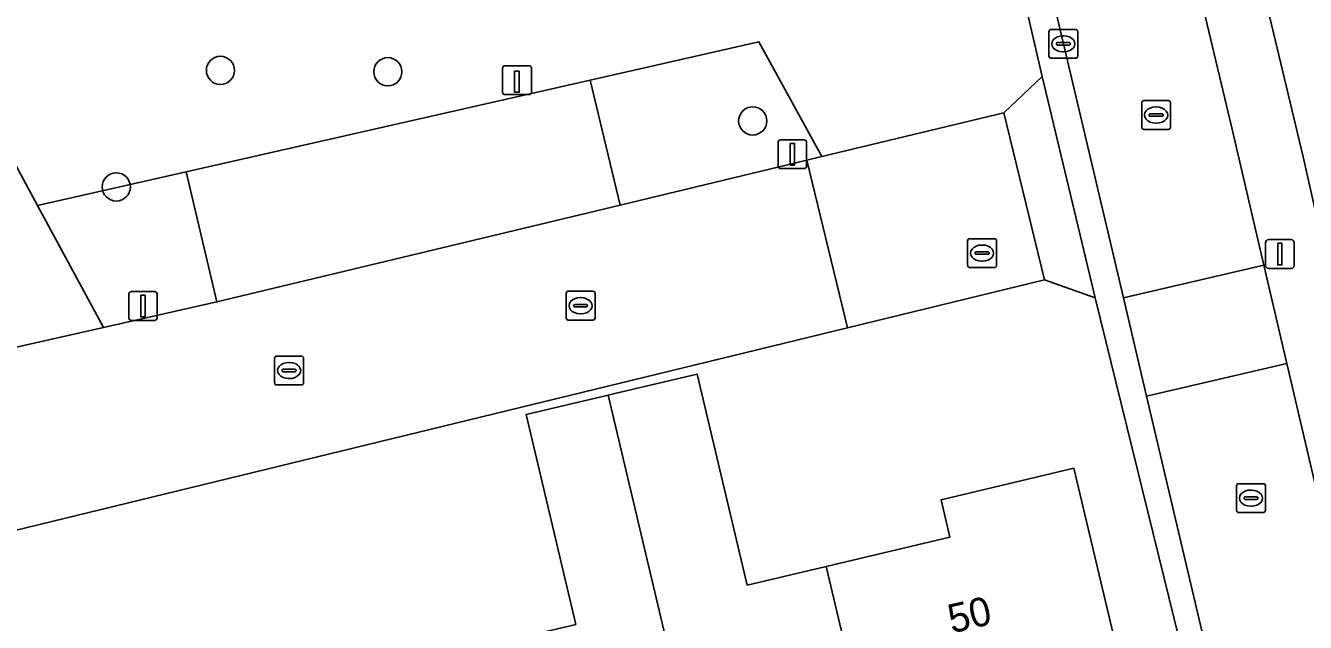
# Model space of a CAD drawing. Extents: x 158455 to 159797, y 387218 to 388672.
# Drawn here: x 159208.12 to 159252.49, y 388402.51 to 388423.21 of the extents above; entities that cross this region are included whole.
import ezdxf

# ---------------------------------------------------------------- set-up
doc = ezdxf.new("R2010")
doc.units = 0
for name, color, linetype in [('IMGEO_Boom', 7, 'Continuous'), ('IMGEO_Brandkraan', 7, 'Continuous'), ('IMGEO_Erf', 7, 'Continuous'), ('IMGEO_Groenvoorziening', 7, 'Continuous'), ('IMGEO_Kolk', 7, 'Continuous'), ('IMGEO_Laadpaal', 7, 'Continuous'), ('IMGEO_Lichtmast', 7, 'Continuous'), ('IMGEO_Pand', 7, 'Continuous'), ('IMGEO_Pand_nummerreeks', 7, 'Continuous'), ('IMGEO_Parkeervlak_open', 7, 'Continuous'), ('IMGEO_Rijbaan_lokaal_open', 7, 'Continuous'), ('IMGEO_Rioolput', 7, 'Continuous'), ('IMGEO_Voetpad_halfverhard', 7, 'Continuous'), ('IMGEO_Voetpad_open', 7, 'Continuous')]:
    doc.layers.add(name, color=color, linetype=linetype)

msp = doc.modelspace()

# ---------------------------------------------------------------- linework, layer by layer
at = {"layer": 'IMGEO_Boom'}
for centre in [(159214.873, 388421.653), (159220.677, 388421.606), (159233.331, 388419.898), (159211.262, 388417.611)]:
    msp.add_circle(centre, 0.489, dxfattribs=at)
at = {"layer": 'IMGEO_Brandkraan'}
for p, q in [((159240.783, 388414.89), (159240.783, 388415.742)), ((159240.858, 388415.816), (159241.71, 388415.816)), ((159241.784, 388415.742), (159241.784, 388414.89)), ((159241.042, 388415.31), (159241.042, 388415.322)), ((159241.48, 388415.273), (159241.082, 388415.273)), ((159241.085, 388415.359), (159241.483, 388415.359)), ((159241.271, 388415.596), (159241.296, 388415.596)), ((159241.526, 388415.322), (159241.526, 388415.31)), ((159241.294, 388415.036), (159241.269, 388415.036)), ((159241.71, 388414.816), (159240.858, 388414.816))]:
    msp.add_line(p, q, dxfattribs=at)
for points in [[(159240.783, 388414.89), (159240.783, 388415.742)], [(159240.858, 388415.816), (159241.71, 388415.816)], [(159241.784, 388415.742), (159241.784, 388414.89)], [(159241.71, 388414.816), (159240.858, 388414.816)]]:
    msp.add_lwpolyline(points, dxfattribs=at)
for centre, radius, start, end in [((159240.86, 388415.74), 0.0765, 91.552, 178.448), ((159240.86, 388415.74), 0.0765, 91.552, 178.448), ((159241.708, 388415.74), 0.0765, 1.552, 88.448), ((159241.708, 388415.74), 0.0765, 1.552, 88.448), ((159241.082, 388415.319), 0.0403, 85.8775, 175.7526), ((159241.079, 388415.309), 0.0366, 178.938, 274.7102), ((159241.483, 388415.316), 0.043, 264.8664, 352.4533), ((159241.487, 388415.321), 0.0386, 1.7309, 96.639), ((159240.86, 388414.892), 0.0765, 181.552, 268.448), ((159240.86, 388414.892), 0.0765, 181.552, 268.448), ((159241.708, 388414.892), 0.0765, 271.552, 358.448), ((159241.708, 388414.892), 0.0765, 271.552, 358.448)]:
    msp.add_arc(centre, radius, start, end, dxfattribs=at)
for centre, major_axis, ratio, start_param, end_param in [((159241.27, 388415.316), (-0.387, 0.002), 0.722429, 4.712389, 7.853982), ((159241.295, 388415.316), (-0.39, 0.002), 0.717154, 1.570796, 4.712389)]:
    msp.add_ellipse(centre, major_axis=major_axis, ratio=ratio, start_param=start_param, end_param=end_param, dxfattribs=at)
at = {"layer": 'IMGEO_Erf'}
for points in [[(159253.121, 388450.978), (159251.814, 388450.667), (159250.078, 388449.742), (159249.58, 388448.893), (159246.639, 388448.193), (159245.474, 388447.916), (159246.896, 388441.962), (159248.282, 388436.144), (159249.654, 388430.398), (159251, 388424.606), (159252.421, 388418.649), (159254.618, 388408.899)], [(159208.719, 388376.736), (159220.66, 388379.565), (159219.897, 388382.72), (159222.412, 388383.328), (159225.964, 388384.187), (159226.734, 388381.003), (159232.318, 388382.325), (159231.554, 388385.484), (159234.069, 388386.092), (159237.621, 388386.951), (159238.392, 388383.763), (159246.75, 388385.741), (159244.288, 388396.18), (159244.996, 388396.357), (159249.225, 388397.414), (159245.201, 388413.765), (159243.448, 388414.386), (159236.618, 388412.724), (159207.701, 388405.687)], [(159227.192, 388402.438), (159225.47, 388409.715), (159228.319, 388410.39), (159228.545, 388410.443), (159231.407, 388411.12), (159233.141, 388403.801), (159235.881, 388404.45), (159240.166, 388405.466), (159239.859, 388406.761), (159244.465, 388407.853), (159246.162, 388400.696)]]:
    msp.add_lwpolyline(points, dxfattribs=at)
at = {"layer": 'IMGEO_Groenvoorziening'}
msp.add_lwpolyline([(159194.326, 388445.066), (159202.355, 388466.514), (159212.65, 388468.406), (159215.591, 388456.232), (159209.162, 388439.06), (159216.429, 388441.835), (159217.216, 388439.693), (159220.701, 388430.202), (159209.117, 388425.778), (159205.039, 388436.882), (159196.013, 388440.394), (159196.617, 388438.967), (159206.577, 388420.577), (159208.532, 388416.967), (159213.687, 388418.136), (159227.696, 388421.312), (159233.546, 388422.638), (159235.726, 388418.662), (159242.038, 388420.18), (159243.369, 388421.445), (159240.267, 388434.82)], dxfattribs=at)
for points in [[(159233.546, 388422.638), (159227.696, 388421.312), (159228.738, 388416.981), (159235.204, 388418.536), (159235.726, 388418.662)], [(159210.822, 388412.739), (159214.75, 388413.625), (159213.687, 388418.136), (159208.532, 388416.967)]]:
    msp.add_lwpolyline(points, close=True, dxfattribs=at)
at = {"layer": 'IMGEO_Kolk'}
for p, q in [((159243.601, 388422.148), (159243.601, 388423)), ((159243.676, 388423.074), (159244.528, 388423.074)), ((159244.089, 388422.854), (159244.114, 388422.854)), ((159244.602, 388423), (159244.602, 388422.148)), ((159243.86, 388422.568), (159243.86, 388422.58)), ((159244.298, 388422.531), (159243.9, 388422.531)), ((159243.903, 388422.617), (159244.301, 388422.617)), ((159244.344, 388422.58), (159244.344, 388422.568)), ((159244.528, 388422.074), (159243.676, 388422.074)), ((159244.112, 388422.294), (159244.087, 388422.294)), ((159226.936, 388413.992), (159227.788, 388413.992)), ((159226.861, 388413.066), (159226.861, 388413.918)), ((159227.12, 388413.486), (159227.12, 388413.498)), ((159227.163, 388413.535), (159227.561, 388413.535)), ((159227.349, 388413.772), (159227.374, 388413.772)), ((159227.604, 388413.498), (159227.604, 388413.486)), ((159227.862, 388413.918), (159227.862, 388413.066)), ((159227.558, 388413.449), (159227.16, 388413.449)), ((159227.372, 388413.212), (159227.347, 388413.212)), ((159227.788, 388412.992), (159226.936, 388412.992)), ((159216.828, 388411.742), (159217.68, 388411.742)), ((159216.753, 388410.816), (159216.753, 388411.668)), ((159217.055, 388411.285), (159217.453, 388411.285)), ((159217.241, 388411.522), (159217.266, 388411.522)), ((159217.754, 388411.668), (159217.754, 388410.816)), ((159217.012, 388411.236), (159217.012, 388411.248)), ((159217.45, 388411.199), (159217.052, 388411.199)), ((159217.264, 388410.962), (159217.239, 388410.962)), ((159217.496, 388411.248), (159217.496, 388411.236)), ((159217.68, 388410.742), (159216.828, 388410.742))]:
    msp.add_line(p, q, dxfattribs=at)
for points in [[(159243.601, 388422.148), (159243.601, 388423)], [(159243.676, 388423.074), (159244.528, 388423.074)], [(159244.602, 388423), (159244.602, 388422.148)], [(159244.528, 388422.074), (159243.676, 388422.074)], [(159226.936, 388413.992), (159227.788, 388413.992)], [(159226.861, 388413.066), (159226.861, 388413.918)], [(159227.862, 388413.918), (159227.862, 388413.066)], [(159227.788, 388412.992), (159226.936, 388412.992)], [(159216.828, 388411.742), (159217.68, 388411.742)], [(159216.753, 388410.816), (159216.753, 388411.668)], [(159217.754, 388411.668), (159217.754, 388410.816)], [(159217.68, 388410.742), (159216.828, 388410.742)]]:
    msp.add_lwpolyline(points, dxfattribs=at)
for centre, radius, start, end in [((159243.678, 388422.998), 0.0765, 91.552, 178.448), ((159243.678, 388422.998), 0.0765, 91.552, 178.448), ((159244.526, 388422.998), 0.0765, 1.552, 88.448), ((159244.526, 388422.998), 0.0765, 1.552, 88.448), ((159243.9, 388422.577), 0.0403, 85.8775, 175.7526), ((159243.897, 388422.567), 0.0366, 178.938, 274.7102), ((159244.301, 388422.574), 0.043, 264.8664, 352.4533), ((159244.305, 388422.579), 0.0386, 1.7309, 96.639), ((159243.678, 388422.15), 0.0765, 181.552, 268.448), ((159243.678, 388422.15), 0.0765, 181.552, 268.448), ((159244.526, 388422.15), 0.0765, 271.552, 358.448), ((159244.526, 388422.15), 0.0765, 271.552, 358.448), ((159226.938, 388413.916), 0.0765, 91.552, 178.448), ((159226.938, 388413.916), 0.0765, 91.552, 178.448), ((159227.786, 388413.916), 0.0765, 1.552, 88.448), ((159227.786, 388413.916), 0.0765, 1.552, 88.448), ((159227.16, 388413.495), 0.0403, 85.8775, 175.7526), ((159227.565, 388413.497), 0.0386, 1.7309, 96.639), ((159226.938, 388413.068), 0.0765, 181.552, 268.448), ((159226.938, 388413.068), 0.0765, 181.552, 268.448), ((159227.157, 388413.485), 0.0366, 178.938, 274.7102), ((159227.561, 388413.492), 0.043, 264.8664, 352.4533), ((159227.786, 388413.068), 0.0765, 271.552, 358.448), ((159227.786, 388413.068), 0.0765, 271.552, 358.448), ((159216.83, 388411.666), 0.0765, 91.552, 178.448), ((159216.83, 388411.666), 0.0765, 91.552, 178.448), ((159217.678, 388411.666), 0.0765, 1.552, 88.448), ((159217.678, 388411.666), 0.0765, 1.552, 88.448), ((159217.052, 388411.245), 0.0403, 85.8775, 175.7526), ((159217.457, 388411.247), 0.0386, 1.7309, 96.639), ((159217.049, 388411.235), 0.0366, 178.938, 274.7102), ((159217.453, 388411.242), 0.043, 264.8664, 352.4533), ((159216.83, 388410.818), 0.0765, 181.552, 268.448), ((159216.83, 388410.818), 0.0765, 181.552, 268.448), ((159217.678, 388410.818), 0.0765, 271.552, 358.448), ((159217.678, 388410.818), 0.0765, 271.552, 358.448)]:
    msp.add_arc(centre, radius, start, end, dxfattribs=at)
for centre, major_axis, ratio, start_param, end_param in [((159244.088, 388422.574), (-0.387, 0.002), 0.722429, 4.712389, 7.853982), ((159244.113, 388422.574), (-0.39, 0.002), 0.717154, 1.570796, 4.712389), ((159227.348, 388413.492), (-0.387, 0.002), 0.722429, 4.712389, 7.853982), ((159227.373, 388413.492), (-0.39, 0.002), 0.717154, 1.570796, 4.712389), ((159217.24, 388411.242), (-0.387, 0.002), 0.722429, 4.712389, 7.853982), ((159217.265, 388411.242), (-0.39, 0.002), 0.717154, 1.570796, 4.712389)]:
    msp.add_ellipse(centre, major_axis=major_axis, ratio=ratio, start_param=start_param, end_param=end_param, dxfattribs=at)
at = {"layer": 'IMGEO_Laadpaal'}
for p, q in [((159224.659, 388421.728), (159224.659, 388420.887)), ((159224.659, 388421.728), (159224.659, 388420.887)), ((159225.575, 388421.812), (159224.734, 388421.812)), ((159225.575, 388421.812), (159224.734, 388421.812)), ((159225.659, 388420.896), (159225.659, 388421.737)), ((159225.659, 388420.896), (159225.659, 388421.737)), ((159224.743, 388420.812), (159225.584, 388420.812)), ((159224.743, 388420.812), (159225.584, 388420.812))]:
    msp.add_line(p, q, dxfattribs=at)
msp.add_lwpolyline([(159225.074, 388421.625), (159225.234, 388421.625), (159225.234, 388420.892), (159225.074, 388420.892), (159225.074, 388421.625)], dxfattribs=at)
for centre, start, end in [((159224.737, 388421.734), 92.4484, 184.2845), ((159224.737, 388421.734), 92.4484, 184.2845), ((159225.581, 388421.734), 2.4484, 94.2845), ((159225.581, 388421.734), 2.4484, 94.2845), ((159224.737, 388420.89), 182.4484, 274.2845), ((159224.737, 388420.89), 182.4484, 274.2845), ((159225.581, 388420.89), 272.4484, 4.2845), ((159225.581, 388420.89), 272.4484, 4.2845)]:
    msp.add_arc(centre, 0.0779, start, end, dxfattribs=at)
at = {"layer": 'IMGEO_Lichtmast'}
for p, q in [((159234.21, 388418.345), (159234.21, 388419.145)), ((159234.21, 388419.145), (159234.21, 388418.345)), ((159234.31, 388419.245), (159235.1, 388419.245)), ((159235.1, 388419.245), (159234.31, 388419.245)), ((159235.2, 388419.145), (159235.2, 388418.345)), ((159235.2, 388418.345), (159235.2, 388419.145)), ((159235.1, 388418.245), (159234.31, 388418.245)), ((159234.31, 388418.245), (159235.1, 388418.245)), ((159251.213, 388415.783), (159252.003, 388415.783)), ((159252.003, 388415.783), (159251.213, 388415.783)), ((159251.113, 388414.883), (159251.113, 388415.683)), ((159251.113, 388415.683), (159251.113, 388414.883)), ((159252.103, 388415.683), (159252.103, 388414.883)), ((159252.103, 388414.883), (159252.103, 388415.683)), ((159252.003, 388414.783), (159251.213, 388414.783)), ((159251.213, 388414.783), (159252.003, 388414.783)), ((159211.792, 388413.981), (159212.582, 388413.981)), ((159212.582, 388413.981), (159211.792, 388413.981)), ((159211.692, 388413.081), (159211.692, 388413.881)), ((159211.692, 388413.881), (159211.692, 388413.081)), ((159212.682, 388413.881), (159212.682, 388413.081)), ((159212.682, 388413.081), (159212.682, 388413.881)), ((159212.582, 388412.981), (159211.792, 388412.981)), ((159211.792, 388412.981), (159212.582, 388412.981))]:
    msp.add_line(p, q, dxfattribs=at)
for points in [[(159234.63, 388419.12), (159234.78, 388419.12), (159234.78, 388418.37), (159234.63, 388418.37), (159234.63, 388419.12)], [(159251.533, 388415.658), (159251.683, 388415.658), (159251.683, 388414.908), (159251.533, 388414.908), (159251.533, 388415.658)], [(159212.112, 388413.856), (159212.262, 388413.856), (159212.262, 388413.106), (159212.112, 388413.106), (159212.112, 388413.856)]]:
    msp.add_lwpolyline(points, dxfattribs=at)
for centre, start, end in [((159234.31, 388419.145), 90, 180), ((159234.31, 388419.145), 90, 180), ((159235.1, 388419.145), 0, 90), ((159235.1, 388419.145), 360, 90), ((159234.31, 388418.345), 180, 270), ((159234.31, 388418.345), 180, 270), ((159235.1, 388418.345), 270, 0), ((159235.1, 388418.345), 270, 0), ((159251.213, 388415.683), 90, 180), ((159251.213, 388415.683), 90, 180), ((159252.003, 388415.683), 0, 90), ((159252.003, 388415.683), 360, 90), ((159251.213, 388414.883), 180, 270), ((159251.213, 388414.883), 180, 270), ((159252.003, 388414.883), 270, 0), ((159252.003, 388414.883), 270, 0), ((159211.792, 388413.881), 90, 180), ((159211.792, 388413.881), 90, 180), ((159212.582, 388413.881), 0, 90), ((159212.582, 388413.881), 360, 90), ((159211.792, 388413.081), 180, 270), ((159211.792, 388413.081), 180, 270), ((159212.582, 388413.081), 270, 0), ((159212.582, 388413.081), 270, 0)]:
    msp.add_arc(centre, 0.1, start, end, dxfattribs=at)
at = {"layer": 'IMGEO_Pand'}
for points in [[(159232.072, 388394.532), (159237.901, 388395.914), (159235.881, 388404.45), (159233.141, 388403.801), (159231.407, 388411.12), (159228.545, 388410.443), (159228.319, 388410.39)], [(159232.072, 388394.532), (159228.319, 388410.39), (159225.47, 388409.715), (159227.192, 388402.438), (159224.213, 388401.732), (159226.244, 388393.15)], [(159235.881, 388404.45), (159237.901, 388395.914), (159239.144, 388396.209), (159244.009, 388397.363), (159243.375, 388400.035), (159246.162, 388400.696), (159244.465, 388407.853), (159239.859, 388406.761), (159240.166, 388405.466)]]:
    msp.add_lwpolyline(points, close=True, dxfattribs=at)
at = {"layer": 'IMGEO_Parkeervlak_open'}
msp.add_lwpolyline([(159228.738, 388416.981), (159227.696, 388421.312), (159213.687, 388418.136), (159214.75, 388413.625)], close=True, dxfattribs=at)
at = {"layer": 'IMGEO_Rijbaan_lokaal_open'}
msp.add_lwpolyline([(159241.351, 388434.221), (159246.182, 388413.759), (159251.059, 388414.899), (159249.946, 388419.659), (159246.26, 388435.119)], dxfattribs=at)
for points in [[(159243.369, 388421.445), (159242.038, 388420.18), (159243.448, 388414.386), (159245.201, 388413.765)], [(159235.204, 388418.536), (159236.618, 388412.724), (159243.448, 388414.386), (159242.038, 388420.18), (159235.726, 388418.662)], [(159206.241, 388411.705), (159207.701, 388405.687), (159236.618, 388412.724), (159235.204, 388418.536), (159228.738, 388416.981), (159214.75, 388413.625), (159210.822, 388412.739), (159206.908, 388411.856)], [(159251.856, 388411.49), (159251.059, 388414.899), (159246.182, 388413.759), (159246.986, 388410.352)], [(159255.179, 388397.277), (159251.856, 388411.49), (159246.986, 388410.352), (159253.523, 388382.612), (159258.527, 388383.762)]]:
    msp.add_lwpolyline(points, close=True, dxfattribs=at)
at = {"layer": 'IMGEO_Rioolput'}
for p, q in [((159246.894, 388420.603), (159247.746, 388420.603)), ((159246.819, 388419.677), (159246.819, 388420.529)), ((159247.121, 388420.146), (159247.519, 388420.146)), ((159247.307, 388420.383), (159247.332, 388420.383)), ((159247.82, 388420.529), (159247.82, 388419.677)), ((159247.078, 388420.097), (159247.078, 388420.109)), ((159247.516, 388420.06), (159247.118, 388420.06)), ((159247.33, 388419.823), (159247.305, 388419.823)), ((159247.562, 388420.109), (159247.562, 388420.097)), ((159247.746, 388419.603), (159246.894, 388419.603)), ((159250.182, 388407.319), (159251.034, 388407.319)), ((159250.107, 388406.393), (159250.107, 388407.245)), ((159250.409, 388406.862), (159250.807, 388406.862)), ((159250.595, 388407.099), (159250.62, 388407.099)), ((159251.108, 388407.245), (159251.108, 388406.393)), ((159250.366, 388406.813), (159250.366, 388406.825)), ((159250.804, 388406.776), (159250.406, 388406.776)), ((159250.618, 388406.539), (159250.593, 388406.539)), ((159250.85, 388406.825), (159250.85, 388406.813)), ((159251.034, 388406.319), (159250.182, 388406.319))]:
    msp.add_line(p, q, dxfattribs=at)
for points in [[(159246.894, 388420.603), (159247.746, 388420.603)], [(159246.819, 388419.677), (159246.819, 388420.529)], [(159247.82, 388420.529), (159247.82, 388419.677)], [(159247.746, 388419.603), (159246.894, 388419.603)], [(159250.182, 388407.319), (159251.034, 388407.319)], [(159250.107, 388406.393), (159250.107, 388407.245)], [(159251.108, 388407.245), (159251.108, 388406.393)], [(159251.034, 388406.319), (159250.182, 388406.319)]]:
    msp.add_lwpolyline(points, dxfattribs=at)
for centre, radius, start, end in [((159246.896, 388420.527), 0.0765, 91.552, 178.448), ((159246.896, 388420.527), 0.0765, 91.552, 178.448), ((159247.744, 388420.527), 0.0765, 1.552, 88.448), ((159247.744, 388420.527), 0.0765, 1.552, 88.448), ((159247.118, 388420.106), 0.0403, 85.8775, 175.7526), ((159247.523, 388420.108), 0.0386, 1.7309, 96.639), ((159247.115, 388420.096), 0.0366, 178.938, 274.7102), ((159247.519, 388420.103), 0.043, 264.8664, 352.4533), ((159246.896, 388419.679), 0.0765, 181.552, 268.448), ((159246.896, 388419.679), 0.0765, 181.552, 268.448), ((159247.744, 388419.679), 0.0765, 271.552, 358.448), ((159247.744, 388419.679), 0.0765, 271.552, 358.448), ((159250.184, 388407.243), 0.0765, 91.552, 178.448), ((159250.184, 388407.243), 0.0765, 91.552, 178.448), ((159251.032, 388407.243), 0.0765, 1.552, 88.448), ((159251.032, 388407.243), 0.0765, 1.552, 88.448), ((159250.406, 388406.822), 0.0403, 85.8775, 175.7526), ((159250.811, 388406.824), 0.0386, 1.7309, 96.639), ((159250.184, 388406.395), 0.0765, 181.552, 268.448), ((159250.184, 388406.395), 0.0765, 181.552, 268.448), ((159250.403, 388406.812), 0.0366, 178.938, 274.7102), ((159250.807, 388406.819), 0.043, 264.8664, 352.4533), ((159251.032, 388406.395), 0.0765, 271.552, 358.448), ((159251.032, 388406.395), 0.0765, 271.552, 358.448)]:
    msp.add_arc(centre, radius, start, end, dxfattribs=at)
for centre, major_axis, ratio, start_param, end_param in [((159247.306, 388420.103), (-0.387, 0.002), 0.722429, 4.712389, 7.853982), ((159247.331, 388420.103), (-0.39, 0.002), 0.717154, 1.570796, 4.712389), ((159250.594, 388406.819), (-0.387, 0.002), 0.722429, 4.712389, 7.853982), ((159250.619, 388406.819), (-0.39, 0.002), 0.717154, 1.570796, 4.712389)]:
    msp.add_ellipse(centre, major_axis=major_axis, ratio=ratio, start_param=start_param, end_param=end_param, dxfattribs=at)
at = {"layer": 'IMGEO_Voetpad_halfverhard'}
msp.add_lwpolyline([(159185.666, 388472.219), (159191.384, 388447.743), (159191.417, 388447.629), (159192.616, 388442.294), (159203.872, 388421.511), (159206.591, 388416.491), (159207.21, 388414.223), (159206.908, 388411.856), (159210.822, 388412.739), (159208.532, 388416.967), (159206.577, 388420.577), (159196.617, 388438.967), (159196.013, 388440.394)], dxfattribs=at)
at = {"layer": 'IMGEO_Voetpad_open'}
for points in [[(159256.278, 388402.525), (159256.938, 388402.694), (159256.203, 388405.689), (159255.373, 388409.077), (159254.618, 388408.899), (159252.421, 388418.649), (159251, 388424.606), (159249.654, 388430.398), (159248.282, 388436.144), (159246.896, 388441.962), (159245.474, 388447.916), (159240.669, 388446.772), (159239.998, 388449.59), (159239.086, 388449.373), (159238.364, 388452.405), (159236.337, 388451.847), (159233.432, 388464.296), (159232.084, 388470.073), (159231.028, 388474.596), (159228.934, 388474.027), (159230.508, 388467.357), (159232.867, 388457.309), (159233.497, 388454.622), (159233.915, 388452.842)], [(159240.267, 388434.82), (159243.369, 388421.445), (159245.201, 388413.765), (159249.225, 388397.414), (159251.795, 388386.969), (159252.108, 388385.674), (159252.121, 388385.619), (159252.881, 388382.464), (159253.523, 388382.612), (159246.986, 388410.352)], [(159246.26, 388435.119), (159249.946, 388419.659), (159251.059, 388414.899), (159251.856, 388411.49), (159255.179, 388397.277), (159258.527, 388383.762), (159260.546, 388384.233), (159256.278, 388402.525)], [(159246.986, 388410.352), (159246.182, 388413.759), (159241.351, 388434.221)]]:
    msp.add_lwpolyline(points, dxfattribs=at)

# ---------------------------------------------------------------- texts
at = {"layer": 'IMGEO_Pand_nummerreeks'}
msp.add_text('50', height=1, rotation=13.2043, dxfattribs=at).set_placement((159240.233, 388402.123))

doc.saveas('drawing.dxf')
